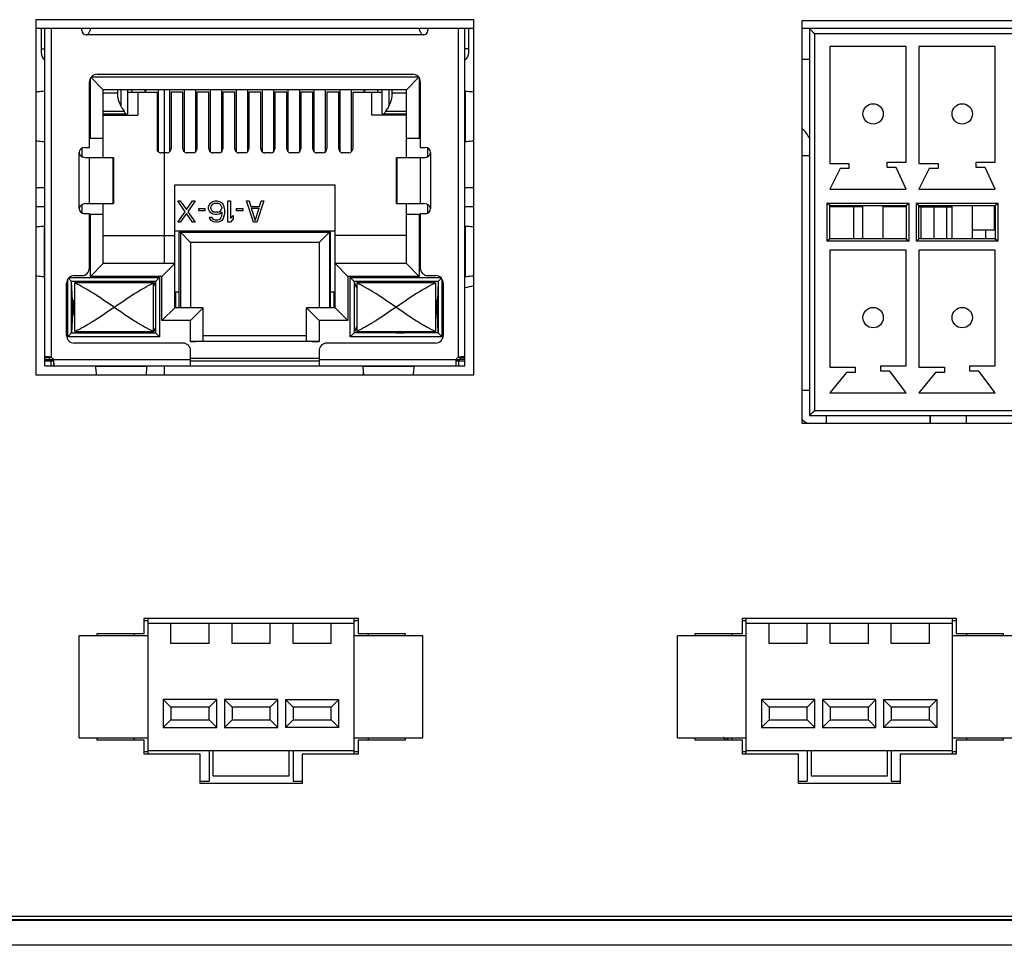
# Model space of a CAD drawing. Header units: millimetres. Extents: x 0 to 1750, y -1720 to 477.
# Tile 296 of 317: x 705 to 743, y -117 to -81. Entities that reach past the tile are written whole.
import ezdxf

# ---------------------------------------------------------------- set-up
doc = ezdxf.new("R2010")
doc.units = ezdxf.units.MM
doc.header["$LTSCALE"] = 92.51
for name, color, linetype in [('100500223_DXF_CONTINUOUS_LINE', 7, 'CONTINUOUS'), ('100900562_DXF_CONTINUOUS_LINE', 7, 'CONTINUOUS'), ('101300545_DXF_CONTINUOUS_LINE', 7, 'CONTINUOUS'), ('101302590_DXF_CONTINUOUS_LINE', 7, 'CONTINUOUS'), ('101306627_DXF_CONTINUOUS_LINE', 7, 'CONTINUOUS'), ('DE-11-072043DXF_CONTINUOUS_LINE', 7, 'CONTINUOUS'), ('DE-11-072046DXF_CONTINUOUS_LINE', 7, 'CONTINUOUS'), ('DE-11-072552DXF_CONTINUOUS_LINE', 7, 'CONTINUOUS'), ('DE-13-001875DXF_CONTINUOUS_LINE', 7, 'CONTINUOUS'), ('LIGHTING_CONDXF_CONTINUOUS_LINE', 7, 'CONTINUOUS'), ('MV-22142REV1DXF_CONTINUOUS_LINE', 7, 'CONTINUOUS'), ('MV-23498REV1DXF_CONTINUOUS_LINE', 7, 'CONTINUOUS')]:
    doc.layers.add(name, color=color, linetype=linetype)

msp = doc.modelspace()

# ---------------------------------------------------------------- linework, layer by layer
at = {"layer": '100500223_DXF_CONTINUOUS_LINE'}
for p, q in [((705.791, -87.505), (705.441, -87.505)), ((722.641, -87.505), (722.291, -87.505))]:
    msp.add_line(p, q, dxfattribs=at)
at = {"layer": '100900562_DXF_CONTINUOUS_LINE'}
msp.add_line((735.831, -82.474), (735.531, -82.474), dxfattribs=at)
at = {"layer": '101300545_DXF_CONTINUOUS_LINE'}
for p, q in [((735.831, -81.255), (735.831, -96.455)), ((735.831, -81.255), (736.031, -81.455)), ((765.331, -81.255), (735.831, -81.255)), ((736.031, -81.455), (736.031, -96.255)), ((765.131, -81.455), (736.031, -81.455)), ((736.631, -81.955), (736.631, -86.555)), ((739.631, -81.955), (736.631, -81.955)), ((739.631, -86.505), (739.631, -81.955)), ((740.131, -81.955), (740.131, -86.555)), ((743.131, -81.955), (740.131, -81.955)), ((743.131, -86.505), (743.131, -81.955)), ((736.631, -86.555), (737.381, -86.555)), ((737.381, -86.555), (737.381, -86.755)), ((738.881, -86.705), (738.881, -86.505)), ((738.881, -86.505), (739.631, -86.505)), ((740.131, -86.555), (740.881, -86.555)), ((740.881, -86.555), (740.881, -86.755)), ((742.381, -86.705), (742.381, -86.505)), ((742.381, -86.505), (743.131, -86.505)), ((737.031, -86.755), (736.631, -87.555)), ((737.381, -86.755), (737.031, -86.755)), ((739.231, -86.705), (738.881, -86.705)), ((739.631, -87.555), (739.231, -86.705)), ((740.531, -86.755), (740.131, -87.555)), ((740.881, -86.755), (740.531, -86.755)), ((742.731, -86.705), (742.381, -86.705)), ((743.131, -87.555), (742.731, -86.705)), ((736.631, -87.555), (739.631, -87.555)), ((740.131, -87.555), (743.131, -87.555)), ((736.531, -89.605), (736.531, -88.105)), ((736.631, -88.205), (736.531, -88.105)), ((736.531, -88.105), (739.731, -88.105)), ((739.631, -88.205), (739.731, -88.105)), ((739.731, -88.105), (739.731, -89.605)), ((740.031, -89.605), (740.031, -88.105)), ((740.131, -88.205), (740.031, -88.105)), ((740.031, -88.105), (743.231, -88.105)), ((743.131, -88.205), (743.231, -88.105)), ((743.231, -88.105), (743.231, -89.605)), ((736.631, -89.505), (736.631, -88.205)), ((736.631, -88.205), (739.631, -88.205)), ((737.931, -89.505), (737.931, -88.205)), ((738.731, -89.505), (738.731, -88.205)), ((739.631, -88.205), (739.631, -89.505)), ((740.131, -89.505), (740.131, -88.205)), ((740.131, -88.205), (743.131, -88.205)), ((741.431, -89.505), (741.431, -88.205)), ((742.231, -89.505), (742.231, -88.205)), ((743.131, -88.205), (743.131, -89.505)), ((736.631, -89.505), (736.531, -89.605)), ((739.731, -89.605), (736.531, -89.605)), ((739.631, -89.505), (736.631, -89.505)), ((739.631, -89.505), (739.731, -89.605)), ((740.131, -89.505), (740.031, -89.605)), ((743.231, -89.605), (740.031, -89.605)), ((743.131, -89.505), (740.131, -89.505)), ((743.131, -89.505), (743.231, -89.605)), ((736.631, -89.955), (736.631, -94.555)), ((739.631, -89.955), (736.631, -89.955)), ((739.631, -94.505), (739.631, -89.955)), ((740.131, -89.955), (740.131, -94.555)), ((743.131, -89.955), (740.131, -89.955)), ((743.131, -94.505), (743.131, -89.955)), ((736.631, -94.555), (737.631, -94.555)), ((737.281, -94.755), (736.631, -95.555)), ((737.631, -94.755), (737.281, -94.755)), ((737.631, -94.555), (737.631, -94.755)), ((738.631, -94.705), (738.631, -94.505)), ((738.631, -94.505), (739.631, -94.505)), ((738.981, -94.705), (738.631, -94.705)), ((739.631, -95.555), (738.981, -94.705)), ((740.131, -94.555), (741.131, -94.555)), ((740.781, -94.755), (740.131, -95.555)), ((741.131, -94.755), (740.781, -94.755)), ((741.131, -94.555), (741.131, -94.755)), ((742.131, -94.705), (742.131, -94.505)), ((742.131, -94.505), (743.131, -94.505)), ((742.481, -94.705), (742.131, -94.705)), ((743.131, -95.555), (742.481, -94.705)), ((736.631, -95.555), (739.631, -95.555)), ((740.131, -95.555), (743.131, -95.555)), ((735.831, -96.455), (736.031, -96.255)), ((736.031, -96.255), (765.131, -96.255)), ((735.831, -96.455), (765.331, -96.455))]:
    msp.add_line(p, q, dxfattribs=at)
for points in [[(735.831, -81.255), (735.835, -81.258), (735.842, -81.266), (735.853, -81.277), (735.867, -81.292), (735.884, -81.309)], [(735.903, -81.327), (735.923, -81.347), (735.944, -81.368)], [(735.965, -81.39), (735.987, -81.412), (736.009, -81.434), (736.031, -81.455)], [(736.574, -88.149), (736.56, -88.135), (736.545, -88.12), (736.531, -88.105)], [(736.631, -88.205), (736.628, -88.201), (736.622, -88.195), (736.612, -88.187), (736.601, -88.176), (736.588, -88.163)], [(739.631, -88.205), (739.635, -88.203), (739.641, -88.196), (739.649, -88.187), (739.66, -88.175), (739.673, -88.163)], [(739.687, -88.149), (739.701, -88.134), (739.716, -88.12), (739.731, -88.105)], [(740.074, -88.149), (740.06, -88.135), (740.045, -88.12), (740.031, -88.105)], [(740.131, -88.205), (740.128, -88.201), (740.122, -88.195), (740.112, -88.187), (740.101, -88.176), (740.088, -88.163)], [(743.131, -88.205), (743.135, -88.203), (743.141, -88.196), (743.149, -88.187), (743.16, -88.175), (743.173, -88.163)], [(743.187, -88.149), (743.201, -88.134), (743.216, -88.12), (743.231, -88.105)], [(736.574, -89.562), (736.56, -89.576), (736.546, -89.591), (736.531, -89.605)], [(736.631, -89.505), (736.627, -89.508), (736.621, -89.514), (736.612, -89.524), (736.601, -89.535), (736.588, -89.548)], [(739.631, -89.505), (739.633, -89.509), (739.639, -89.515), (739.649, -89.524), (739.661, -89.535), (739.673, -89.548)], [(739.687, -89.562), (739.702, -89.576), (739.716, -89.59), (739.731, -89.605)], [(740.074, -89.562), (740.06, -89.576), (740.046, -89.591), (740.031, -89.605)], [(740.131, -89.505), (740.127, -89.508), (740.121, -89.514), (740.112, -89.524), (740.101, -89.535), (740.088, -89.548)], [(743.131, -89.505), (743.133, -89.509), (743.139, -89.515), (743.149, -89.524), (743.161, -89.535), (743.173, -89.548)], [(743.187, -89.562), (743.202, -89.576), (743.216, -89.59), (743.231, -89.605)], [(735.965, -96.321), (735.987, -96.299), (736.009, -96.277), (736.031, -96.255)], [(735.831, -96.455), (735.833, -96.451), (735.841, -96.444), (735.853, -96.433), (735.867, -96.419), (735.884, -96.402)], [(735.903, -96.383), (735.923, -96.363), (735.944, -96.342)]]:
    msp.add_lwpolyline(points, dxfattribs=at)
for centre in [(738.331, -84.605), (741.831, -84.605), (738.331, -92.605), (741.831, -92.605)]:
    msp.add_circle(centre, 0.4, dxfattribs=at)
at = {"layer": '101302590_DXF_CONTINUOUS_LINE'}
for p, q in [((705.441, -80.905), (705.441, -94.855)), ((722.641, -80.905), (705.441, -80.905)), ((722.641, -94.855), (722.641, -80.905)), ((705.641, -81.255), (705.641, -82.047)), ((705.791, -94.505), (705.791, -81.255)), ((707.241, -81.255), (705.791, -81.255)), ((706.041, -81.255), (706.041, -94.166)), ((707.241, -81.33), (707.241, -81.255)), ((720.666, -81.505), (707.416, -81.505)), ((720.491, -81.255), (707.591, -81.255)), ((720.841, -81.255), (720.841, -81.33)), ((722.291, -81.255), (720.841, -81.255)), ((722.041, -94.166), (722.041, -81.255)), ((722.291, -94.505), (722.291, -81.255)), ((722.441, -82.047), (722.441, -81.255)), ((705.641, -82.047), (705.641, -82.197)), ((705.641, -82.047), (705.791, -82.047)), ((722.441, -82.047), (722.291, -82.047)), ((722.441, -82.197), (722.441, -82.047)), ((708.086, -83.655), (707.599, -83.168)), ((707.609, -83.155), (720.472, -83.155)), ((707.841, -83.045), (720.241, -83.045)), ((719.996, -83.655), (720.483, -83.168)), ((707.541, -85.925), (707.541, -83.345)), ((707.586, -85.555), (707.586, -83.188)), ((720.496, -83.188), (720.496, -85.555)), ((720.541, -83.345), (720.541, -85.925)), ((705.777, -83.705), (705.777, -85.705)), ((705.789, -83.705), (705.777, -83.705)), ((708.086, -86.325), (708.086, -83.655)), ((719.996, -83.655), (708.086, -83.655)), ((708.641, -83.791), (708.086, -83.791)), ((708.641, -83.655), (708.641, -83.791)), ((708.777, -83.655), (708.777, -84.295)), ((709.041, -83.655), (709.041, -84.605)), ((709.041, -83.755), (710.196, -83.755)), ((709.221, -83.755), (709.221, -83.655)), ((709.441, -83.755), (709.441, -84.655)), ((709.721, -83.655), (709.721, -83.755)), ((709.741, -83.655), (709.741, -83.755)), ((710.196, -83.755), (710.196, -85.971)), ((710.241, -83.655), (710.241, -86.088)), ((710.471, -83.655), (710.471, -90.485)), ((710.701, -86.088), (710.701, -83.655)), ((710.746, -83.755), (710.746, -85.971)), ((711.216, -83.755), (710.746, -83.755)), ((711.216, -85.971), (711.216, -83.755)), ((711.261, -83.655), (711.261, -86.088)), ((711.721, -86.088), (711.721, -83.655)), ((711.766, -83.755), (711.766, -85.971)), ((712.236, -83.755), (711.766, -83.755)), ((712.236, -85.971), (712.236, -83.755)), ((712.281, -83.655), (712.281, -86.088)), ((712.741, -86.088), (712.741, -83.655)), ((712.786, -83.755), (712.786, -85.971)), ((713.256, -83.755), (712.786, -83.755)), ((713.256, -85.971), (713.256, -83.755)), ((713.301, -83.655), (713.301, -86.088)), ((713.761, -86.088), (713.761, -83.655)), ((713.806, -83.755), (713.806, -85.971)), ((714.276, -83.755), (713.806, -83.755)), ((714.276, -85.971), (714.276, -83.755)), ((714.321, -83.655), (714.321, -86.088)), ((714.781, -86.088), (714.781, -83.655)), ((714.826, -83.755), (714.826, -85.971)), ((715.296, -83.755), (714.826, -83.755)), ((715.296, -85.971), (715.296, -83.755)), ((715.341, -83.655), (715.341, -86.088)), ((715.801, -86.088), (715.801, -83.655)), ((715.846, -83.755), (715.846, -85.971)), ((716.316, -83.755), (715.846, -83.755)), ((716.316, -85.971), (716.316, -83.755)), ((716.361, -83.655), (716.361, -86.088)), ((716.821, -86.088), (716.821, -83.655)), ((716.866, -83.755), (716.866, -85.971)), ((717.336, -83.755), (716.866, -83.755)), ((717.336, -85.971), (717.336, -83.755)), ((717.381, -83.655), (717.381, -86.088)), ((717.841, -86.088), (717.841, -83.655)), ((717.886, -83.755), (717.886, -85.971)), ((717.886, -83.755), (719.041, -83.755)), ((718.341, -83.755), (718.341, -83.655)), ((718.361, -83.755), (718.361, -83.655)), ((718.641, -84.655), (718.641, -83.755)), ((718.861, -83.655), (718.861, -83.755)), ((719.041, -84.605), (719.041, -83.655)), ((719.304, -83.655), (719.304, -84.295)), ((719.441, -83.791), (719.441, -83.655)), ((719.996, -83.791), (719.441, -83.791)), ((719.996, -86.325), (719.996, -83.655)), ((722.304, -83.705), (722.293, -83.705)), ((722.304, -83.705), (722.304, -85.705)), ((708.086, -84.498), (708.902, -84.498)), ((708.086, -84.605), (709.041, -84.605)), ((708.086, -84.655), (709.441, -84.655)), ((708.841, -84.605), (708.841, -84.655)), ((719.996, -84.655), (718.641, -84.655)), ((719.041, -84.605), (719.996, -84.605)), ((719.179, -84.498), (719.996, -84.498)), ((719.241, -84.655), (719.241, -84.605)), ((705.777, -85.705), (705.789, -85.705)), ((707.541, -85.555), (708.086, -85.555)), ((719.996, -85.555), (720.541, -85.555)), ((722.293, -85.705), (722.304, -85.705)), ((707.141, -88.325), (707.141, -86.125)), ((707.261, -86.285), (707.261, -85.942)), ((707.341, -85.925), (707.541, -85.925)), ((710.596, -86.135), (710.346, -86.135)), ((711.616, -86.135), (711.366, -86.135)), ((712.636, -86.135), (712.386, -86.135)), ((713.656, -86.135), (713.406, -86.135)), ((714.676, -86.135), (714.426, -86.135)), ((715.696, -86.135), (715.446, -86.135)), ((716.716, -86.135), (716.466, -86.135)), ((717.736, -86.135), (717.486, -86.135)), ((720.541, -85.925), (720.741, -85.925)), ((720.821, -85.942), (720.821, -86.285)), ((720.941, -86.125), (720.941, -88.325)), ((707.541, -86.325), (707.416, -86.325)), ((707.541, -88.125), (707.541, -86.325)), ((708.481, -86.325), (707.543, -86.325)), ((708.469, -88.125), (708.469, -86.325)), ((708.474, -88.125), (708.474, -86.325)), ((708.481, -86.325), (708.481, -88.125)), ((719.601, -88.125), (719.601, -86.325)), ((720.539, -86.325), (719.601, -86.325)), ((719.608, -86.325), (719.608, -88.125)), ((719.613, -86.325), (719.613, -88.125)), ((720.541, -86.325), (720.541, -88.125)), ((720.666, -86.325), (720.541, -86.325)), ((710.891, -92.215), (710.891, -87.385)), ((710.891, -87.385), (717.191, -87.385)), ((717.191, -92.215), (717.191, -87.385)), ((707.261, -88.508), (707.261, -88.165)), ((707.416, -88.125), (707.541, -88.125)), ((707.543, -88.125), (708.481, -88.125)), ((708.086, -90.485), (708.086, -88.125)), ((711.302, -88.449), (711.008, -88.025)), ((711.008, -88.025), (711.112, -88.025)), ((711.112, -88.025), (711.354, -88.361)), ((711.354, -88.361), (711.596, -88.025)), ((711.7, -88.025), (711.406, -88.449)), ((711.596, -88.025), (711.7, -88.025)), ((712.219, -88.255), (712.253, -88.167)), ((712.253, -88.167), (712.305, -88.096)), ((712.305, -88.096), (712.392, -88.043)), ((712.357, -88.167), (712.323, -88.219)), ((712.409, -88.131), (712.357, -88.167)), ((712.392, -88.043), (712.478, -88.025)), ((712.461, -88.114), (712.409, -88.131)), ((712.461, -88.114), (712.582, -88.114)), ((712.478, -88.025), (712.565, -88.025)), ((712.565, -88.025), (712.651, -88.043)), ((712.634, -88.131), (712.582, -88.114)), ((712.686, -88.167), (712.634, -88.131)), ((712.651, -88.043), (712.738, -88.096)), ((712.72, -88.219), (712.686, -88.167)), ((712.738, -88.096), (712.789, -88.167)), ((712.789, -88.167), (712.824, -88.255)), ((712.98, -88.855), (712.98, -88.025)), ((712.98, -88.025), (713.083, -88.025)), ((713.083, -88.025), (713.083, -88.714)), ((713.983, -88.855), (713.706, -88.025)), ((713.706, -88.025), (713.81, -88.025)), ((713.81, -88.025), (713.879, -88.237)), ((714.398, -88.025), (714.121, -88.855)), ((714.225, -88.237), (714.294, -88.025)), ((714.294, -88.025), (714.398, -88.025)), ((719.601, -88.125), (720.539, -88.125)), ((719.996, -90.485), (719.996, -88.125)), ((720.541, -88.125), (720.666, -88.125)), ((720.821, -88.165), (720.821, -88.508)), ((707.541, -88.525), (707.341, -88.525)), ((707.541, -90.655), (707.541, -88.525)), ((708.086, -88.555), (707.541, -88.555)), ((707.586, -90.985), (707.586, -88.555)), ((711.008, -88.855), (711.302, -88.449)), ((711.354, -88.52), (711.112, -88.855)), ((711.596, -88.855), (711.354, -88.52)), ((711.406, -88.449), (711.7, -88.855)), ((711.838, -88.414), (711.838, -88.325)), ((711.838, -88.325), (712.08, -88.325)), ((712.08, -88.414), (711.838, -88.414)), ((712.08, -88.325), (712.08, -88.414)), ((712.219, -88.343), (712.219, -88.255)), ((712.253, -88.431), (712.219, -88.343)), ((712.305, -88.484), (712.253, -88.431)), ((712.323, -88.219), (712.305, -88.272)), ((712.305, -88.325), (712.305, -88.272)), ((712.305, -88.325), (712.323, -88.378)), ((712.392, -88.537), (712.305, -88.484)), ((712.323, -88.378), (712.357, -88.414)), ((712.357, -88.414), (712.409, -88.449)), ((712.478, -88.555), (712.392, -88.537)), ((712.409, -88.449), (712.461, -88.467)), ((712.582, -88.467), (712.461, -88.467)), ((712.565, -88.555), (712.478, -88.555)), ((712.651, -88.537), (712.565, -88.555)), ((712.582, -88.467), (712.634, -88.449)), ((712.634, -88.449), (712.686, -88.414)), ((712.755, -88.467), (712.651, -88.537)), ((712.686, -88.414), (712.72, -88.378)), ((712.738, -88.272), (712.72, -88.219)), ((712.72, -88.378), (712.738, -88.325)), ((712.738, -88.272), (712.738, -88.325)), ((712.738, -88.608), (712.755, -88.502)), ((712.755, -88.502), (712.755, -88.467)), ((712.824, -88.255), (712.841, -88.378)), ((712.841, -88.502), (712.824, -88.626)), ((712.841, -88.378), (712.841, -88.502)), ((713.325, -88.414), (713.325, -88.325)), ((713.325, -88.325), (713.568, -88.325)), ((713.568, -88.414), (713.325, -88.414)), ((713.568, -88.325), (713.568, -88.414)), ((713.879, -88.237), (714.225, -88.237)), ((713.896, -88.308), (714.052, -88.785)), ((713.896, -88.308), (714.207, -88.308)), ((714.052, -88.785), (714.207, -88.308)), ((720.541, -88.555), (719.996, -88.555)), ((720.496, -88.555), (720.496, -90.985)), ((720.541, -88.525), (720.541, -90.655)), ((720.741, -88.525), (720.541, -88.525)), ((711.112, -88.855), (711.008, -88.855)), ((711.7, -88.855), (711.596, -88.855)), ((712.271, -88.714), (712.253, -88.661)), ((712.253, -88.661), (712.34, -88.661)), ((712.323, -88.785), (712.271, -88.714)), ((712.409, -88.838), (712.323, -88.785)), ((712.34, -88.661), (712.374, -88.714)), ((712.374, -88.714), (712.426, -88.749)), ((712.495, -88.855), (712.409, -88.838)), ((712.426, -88.749), (712.478, -88.767)), ((712.478, -88.767), (712.582, -88.767)), ((712.565, -88.855), (712.495, -88.855)), ((712.651, -88.838), (712.565, -88.855)), ((712.582, -88.767), (712.634, -88.749)), ((712.634, -88.749), (712.686, -88.714)), ((712.738, -88.785), (712.651, -88.838)), ((712.686, -88.714), (712.72, -88.661)), ((712.72, -88.661), (712.738, -88.608)), ((712.789, -88.714), (712.738, -88.785)), ((712.824, -88.626), (712.789, -88.714)), ((713.083, -88.855), (712.98, -88.855)), ((713.083, -88.714), (713.187, -88.59)), ((713.187, -88.732), (713.083, -88.855)), ((713.187, -88.59), (713.187, -88.732)), ((714.121, -88.855), (713.983, -88.855)), ((705.777, -91.005), (705.777, -89.005)), ((705.789, -89.005), (705.777, -89.005)), ((717.191, -89.205), (710.891, -89.205)), ((711.071, -92.215), (711.071, -89.255)), ((711.071, -89.255), (717.011, -89.255)), ((711.116, -89.255), (711.116, -92.215)), ((711.516, -89.655), (711.116, -89.255)), ((711.166, -89.205), (711.166, -89.255)), ((716.966, -89.255), (716.566, -89.655)), ((716.916, -89.205), (716.916, -89.255)), ((716.966, -89.255), (716.966, -92.215)), ((717.011, -92.215), (717.011, -89.255)), ((722.304, -89.005), (722.293, -89.005)), ((722.304, -89.005), (722.304, -91.005)), ((708.086, -89.385), (710.891, -89.385)), ((711.516, -89.655), (711.516, -92.215)), ((716.566, -89.655), (711.516, -89.655)), ((716.566, -89.655), (716.566, -92.215)), ((719.996, -89.385), (717.191, -89.385)), ((708.086, -90.485), (707.586, -90.985)), ((710.891, -90.485), (708.086, -90.485)), ((710.891, -90.485), (710.391, -90.985)), ((717.191, -90.485), (717.691, -90.985)), ((719.996, -90.485), (717.191, -90.485)), ((719.996, -90.485), (720.496, -90.985)), ((705.777, -91.005), (705.789, -91.005)), ((706.641, -93.305), (706.641, -91.255)), ((706.691, -93.355), (706.691, -91.09)), ((706.841, -91.185), (706.714, -91.059)), ((706.737, -91.035), (710.291, -91.035)), ((706.871, -91.916), (706.841, -91.185)), ((706.841, -93.205), (706.841, -91.185)), ((710.141, -91.185), (706.841, -91.185)), ((706.941, -90.955), (707.241, -90.955)), ((706.961, -93.145), (706.961, -91.245)), ((710.061, -91.245), (706.961, -91.245)), ((710.391, -90.985), (707.586, -90.985)), ((707.926, -91.228), (707.918, -91.245)), ((707.926, -91.228), (707.926, -91.245)), ((708.725, -91.228), (708.725, -91.245)), ((708.725, -91.228), (708.733, -91.245)), ((710.061, -91.393), (710.141, -91.185)), ((710.061, -93.145), (710.061, -91.245)), ((710.291, -91.035), (710.141, -91.185)), ((710.141, -91.185), (710.141, -93.205)), ((710.291, -91.035), (710.291, -93.355)), ((710.391, -92.715), (710.391, -90.985)), ((717.691, -90.985), (717.691, -92.715)), ((720.496, -90.985), (717.691, -90.985)), ((717.791, -93.355), (717.791, -91.035)), ((717.941, -91.185), (717.791, -91.035)), ((717.791, -91.035), (721.344, -91.035)), ((717.941, -91.185), (717.941, -93.205)), ((718.041, -91.445), (717.941, -91.185)), ((721.241, -91.185), (717.941, -91.185)), ((718.041, -91.245), (718.041, -93.145)), ((721.141, -91.245), (718.041, -91.245)), ((719.356, -91.228), (719.348, -91.245)), ((719.356, -91.245), (719.356, -91.228)), ((720.155, -91.228), (720.155, -91.245)), ((720.163, -91.245), (720.155, -91.228)), ((720.841, -90.955), (721.141, -90.955)), ((721.141, -91.245), (721.141, -93.145)), ((721.241, -91.185), (721.21, -91.916)), ((721.241, -91.185), (721.367, -91.059)), ((721.241, -91.185), (721.241, -93.205)), ((721.391, -91.09), (721.391, -93.355)), ((721.441, -91.255), (721.441, -93.305)), ((722.293, -91.005), (722.304, -91.005)), ((711.071, -91.605), (710.891, -91.605)), ((710.941, -92.215), (710.941, -91.605)), ((717.191, -91.605), (717.011, -91.605)), ((717.141, -91.605), (717.141, -92.215)), ((706.871, -91.916), (706.961, -91.916)), ((706.871, -91.92), (706.961, -91.92)), ((706.881, -91.92), (706.881, -92.47)), ((706.931, -91.92), (706.931, -92.455)), ((706.961, -91.955), (706.931, -91.955)), ((721.21, -91.916), (721.141, -91.916)), ((721.21, -91.92), (721.141, -91.92)), ((721.151, -91.955), (721.142, -91.955)), ((721.151, -92.455), (721.151, -91.92)), ((721.201, -92.47), (721.201, -91.92)), ((710.891, -92.215), (710.391, -92.715)), ((712.011, -92.215), (710.891, -92.215)), ((712.011, -92.215), (711.511, -92.715)), ((712.011, -93.502), (712.011, -92.215)), ((716.071, -93.502), (716.071, -92.215)), ((716.071, -92.215), (716.571, -92.715)), ((717.191, -92.215), (716.071, -92.215)), ((717.191, -92.215), (717.691, -92.715)), ((706.871, -92.474), (706.841, -93.205)), ((706.961, -92.47), (706.871, -92.47)), ((706.871, -92.474), (706.961, -92.474)), ((706.931, -92.455), (706.961, -92.455)), ((711.511, -92.715), (710.391, -92.715)), ((711.511, -93.546), (711.511, -92.715)), ((716.571, -92.715), (716.571, -93.546)), ((717.691, -92.715), (716.571, -92.715)), ((721.142, -92.455), (721.151, -92.455)), ((721.21, -92.47), (721.142, -92.47)), ((721.21, -92.474), (721.142, -92.474)), ((721.241, -93.205), (721.21, -92.474)), ((706.841, -93.205), (706.691, -93.355)), ((706.841, -93.205), (710.141, -93.205)), ((706.961, -93.145), (710.061, -93.145)), ((707.918, -93.145), (707.926, -93.162)), ((707.926, -93.145), (707.926, -93.162)), ((708.733, -93.145), (708.725, -93.162)), ((708.725, -93.145), (708.725, -93.162)), ((710.061, -92.997), (710.141, -93.205)), ((710.141, -93.205), (710.291, -93.355)), ((717.791, -93.355), (717.941, -93.205)), ((718.041, -92.945), (717.941, -93.205)), ((721.241, -93.205), (717.941, -93.205)), ((718.041, -93.145), (721.141, -93.145)), ((719.356, -93.162), (719.348, -93.145)), ((719.356, -93.162), (719.356, -93.145)), ((720.163, -93.145), (720.155, -93.162)), ((720.155, -93.145), (720.155, -93.162)), ((721.391, -93.355), (721.241, -93.205)), ((710.291, -93.355), (706.691, -93.355)), ((711.216, -93.605), (706.941, -93.605)), ((716.571, -93.546), (711.511, -93.546)), ((712.011, -93.305), (716.071, -93.305)), ((721.141, -93.605), (716.866, -93.605)), ((721.391, -93.355), (717.791, -93.355)), ((711.516, -94.505), (711.516, -93.905)), ((716.566, -93.905), (716.566, -94.505)), ((705.791, -94.166), (705.991, -94.166)), ((705.791, -94.255), (705.991, -94.255)), ((705.791, -94.305), (706.14, -94.305)), ((705.991, -94.255), (705.991, -94.156)), ((705.991, -94.255), (711.516, -94.255)), ((706.041, -94.505), (706.041, -94.305)), ((706.13, -94.305), (706.13, -94.505)), ((716.566, -94.205), (711.516, -94.205)), ((711.516, -94.305), (716.566, -94.305)), ((716.566, -94.255), (722.091, -94.255)), ((721.941, -94.305), (722.291, -94.305)), ((721.951, -94.505), (721.951, -94.305)), ((722.041, -94.305), (722.041, -94.505)), ((722.091, -94.156), (722.091, -94.255)), ((722.091, -94.166), (722.291, -94.166)), ((722.291, -94.255), (722.091, -94.255)), ((705.791, -94.505), (722.291, -94.505)), ((707.791, -94.507), (707.791, -94.519)), ((709.791, -94.519), (707.791, -94.519)), ((709.791, -94.519), (709.791, -94.507)), ((710.471, -94.505), (710.471, -94.855)), ((718.291, -94.519), (718.291, -94.507)), ((720.291, -94.519), (718.291, -94.519)), ((720.291, -94.519), (720.291, -94.507)), ((705.441, -94.855), (722.641, -94.855))]:
    msp.add_line(p, q, dxfattribs=at)
for centre, radius, start, end in [((707.416, -81.33), 0.175, 180, 270), ((720.666, -81.33), 0.175, 270, 0), ((705.991, -82.197), 0.35, 180, 235.1501), ((722.091, -82.197), 0.35, 304.8499, 0), ((707.841, -83.345), 0.3, 90, 180), ((720.241, -83.345), 0.3, 0, 90), ((707.341, -86.125), 0.2, 90, 180), ((720.741, -86.125), 0.2, 0, 90), ((707.341, -88.325), 0.2, 180, 270), ((720.741, -88.325), 0.2, 270, 0), ((707.241, -90.655), 0.3, 270, 0), ((720.841, -90.655), 0.3, 180, 270), ((706.941, -91.255), 0.3, 90, 180), ((721.141, -91.255), 0.3, 0, 90), ((706.941, -93.305), 0.3, 180, 270), ((711.216, -93.905), 0.3, 0, 90), ((716.866, -93.905), 0.3, 90, 180), ((721.141, -93.305), 0.3, 270, 0), ((705.857, -94.979), 0.834, 77.2799, 80.7813), ((705.951, -94.344), 0.2, 26.5097, 63.4903), ((705.318, -94.439), 0.833, 9.2858, 12.7227), ((722.764, -94.439), 0.834, 167.2799, 170.7813), ((722.13, -94.344), 0.2, 116.5097, 153.4903), ((722.224, -94.978), 0.833, 99.2858, 102.7227)]:
    msp.add_arc(centre, radius, start, end, dxfattribs=at)
for centre, major_axis, ratio, start_param, end_param in [((709.641, -83.791), (0, 1), 1, -4.712389, -4.183967), ((718.441, -83.791), (1, 0), 1, -0.528422, 0), ((708.141, -84.978), (0.636, 0.636), 1, -0.358319, -0.222994), ((719.941, -84.978), (0.636, 0.636), 1, 1.793791, 1.929116), ((710.346, -85.971), (0, 0.164), 0.913545, 1.570796, 3.141593), ((710.596, -85.971), (0, 0.164), 0.913545, 3.141593, 4.712389), ((711.366, -85.971), (0, 0.164), 0.913545, 1.570796, 3.141593), ((711.616, -85.971), (0, 0.164), 0.913545, 3.141593, 4.712389), ((712.386, -85.971), (0, 0.164), 0.913545, 1.570796, 3.141593), ((712.636, -85.971), (0, 0.164), 0.913545, 3.141593, 4.712389), ((713.406, -85.971), (0, 0.164), 0.913545, 1.570796, 3.141593), ((713.656, -85.971), (0, 0.164), 0.913545, 3.141593, 4.712389), ((714.426, -85.971), (0, 0.164), 0.913545, 1.570796, 3.141593), ((714.676, -85.971), (0, 0.164), 0.913545, 3.141593, 4.712389), ((715.446, -85.971), (0, 0.164), 0.913545, 1.570796, 3.141593), ((715.696, -85.971), (0, 0.164), 0.913545, 3.141593, 4.712389), ((716.466, -85.971), (0, 0.164), 0.913545, 1.570796, 3.141593), ((716.716, -85.971), (0, 0.164), 0.913545, 3.141593, 4.712389), ((717.486, -85.971), (0, 0.164), 0.913545, 1.570796, 3.141593), ((717.736, -85.971), (0, 0.164), 0.913545, 3.141593, 4.712389), ((708.326, -91.23), (0.4, 0), 0.113077, 6.337994, 9.369969), ((719.756, -91.23), (0.4, 0), 0.113077, 0.054809, 3.086784), ((706.871, -91.32), (0, 0.6), 0.004706, -3.254191, -3.141593), ((721.21, -91.32), (0, 0.6), 0.004706, -3.141593, -3.028994), ((706.871, -93.07), (0, 0.6), 0.004706, 0, 0.112599), ((721.21, -93.07), (0, 0.6), 0.004706, -0.112599, 0), ((708.326, -93.16), (0.4, 0), 0.113077, -3.086784, -0.054809), ((719.756, -93.16), (0.4, 0), 0.113077, -3.086784, -0.054809), ((711.511, -93.502), (0.5, 0), 0.087489, -1.570796, 0), ((716.571, -93.502), (0.5, 0), 0.087489, -3.141593, -1.570796)]:
    msp.add_ellipse(centre, major_axis=major_axis, ratio=ratio, start_param=start_param, end_param=end_param, dxfattribs=at)
for points, knots in [([(707.416, -81.505), (707.434, -81.505), (707.472, -81.49), (707.509, -81.449), (707.537, -81.403), (707.557, -81.358), (707.572, -81.319), (707.582, -81.288), (707.587, -81.268), (707.591, -81.258), (707.591, -81.255)], [0, 0, 0, 0, 0.173996, 0.348675, 0.517666, 0.672668, 0.805234, 0.907657, 0.973873, 1, 1, 1, 1]), ([(720.491, -81.255), (720.491, -81.258), (720.494, -81.268), (720.499, -81.288), (720.509, -81.319), (720.524, -81.358), (720.544, -81.403), (720.572, -81.449), (720.61, -81.49), (720.647, -81.505), (720.666, -81.505)], [0, 0, 0, 0, 0.026115, 0.092322, 0.194741, 0.327308, 0.482313, 0.651311, 0.825997, 1, 1, 1, 1]), ([(705.438, -83.737), (705.464, -83.735), (705.577, -83.723), (705.69, -83.713), (705.777, -83.705)], [0, 0, 0, 0, 0.229897, 1, 1, 1, 1]), ([(722.304, -83.705), (722.335, -83.708), (722.448, -83.718), (722.56, -83.728), (722.643, -83.737)], [0, 0, 0, 0, 0.270003, 1, 1, 1, 1]), ([(708.777, -84.295), (708.788, -84.313), (708.828, -84.382), (708.871, -84.449), (708.902, -84.498)], [0, 0, 0, 0, 0.263822, 1, 1, 1, 1]), ([(719.304, -84.295), (719.294, -84.313), (719.253, -84.382), (719.21, -84.449), (719.179, -84.498)], [0, 0, 0, 0, 0.263839, 1, 1, 1, 1]), ([(705.777, -85.705), (705.747, -85.703), (705.634, -85.693), (705.521, -85.682), (705.438, -85.673)], [0, 0, 0, 0, 0.270011, 1, 1, 1, 1]), ([(722.643, -85.673), (722.617, -85.676), (722.504, -85.688), (722.391, -85.698), (722.304, -85.705)], [0, 0, 0, 0, 0.229906, 1, 1, 1, 1]), ([(707.141, -86.125), (707.141, -86.16), (707.172, -86.229), (707.23, -86.27), (707.261, -86.285)], [0, 0, 0, 0, 0.500091, 1, 1, 1, 1]), ([(720.821, -86.285), (720.851, -86.27), (720.91, -86.229), (720.941, -86.16), (720.941, -86.125)], [0, 0, 0, 0, 0.499911, 1, 1, 1, 1]), ([(707.261, -86.285), (707.274, -86.292), (707.323, -86.314), (707.377, -86.325), (707.416, -86.325)], [0, 0, 0, 0, 0.27501, 1, 1, 1, 1]), ([(720.666, -86.325), (720.677, -86.325), (720.731, -86.321), (720.784, -86.305), (720.821, -86.285)], [0, 0, 0, 0, 0.222652, 1, 1, 1, 1]), ([(707.261, -88.165), (707.23, -88.181), (707.172, -88.221), (707.141, -88.291), (707.141, -88.325)], [0, 0, 0, 0, 0.499911, 1, 1, 1, 1]), ([(707.416, -88.125), (707.404, -88.125), (707.35, -88.129), (707.298, -88.146), (707.261, -88.165)], [0, 0, 0, 0, 0.222652, 1, 1, 1, 1]), ([(720.821, -88.165), (720.808, -88.158), (720.758, -88.137), (720.704, -88.125), (720.666, -88.125)], [0, 0, 0, 0, 0.27501, 1, 1, 1, 1]), ([(720.941, -88.325), (720.941, -88.291), (720.91, -88.221), (720.851, -88.181), (720.821, -88.165)], [0, 0, 0, 0, 0.500091, 1, 1, 1, 1]), ([(705.438, -89.037), (705.464, -89.035), (705.577, -89.023), (705.69, -89.013), (705.777, -89.005)], [0, 0, 0, 0, 0.229897, 1, 1, 1, 1]), ([(722.304, -89.005), (722.335, -89.008), (722.448, -89.018), (722.56, -89.028), (722.643, -89.037)], [0, 0, 0, 0, 0.270003, 1, 1, 1, 1]), ([(705.777, -91.005), (705.747, -91.003), (705.634, -90.993), (705.521, -90.982), (705.438, -90.973)], [0, 0, 0, 0, 0.270011, 1, 1, 1, 1]), ([(708.511, -92.195), (708.245, -92.016), (707.855, -91.751), (707.338, -91.433), (707.085, -91.299), (706.961, -91.245)], [0, 0, 0, 0, 0.528963, 0.776821, 1, 1, 1, 1]), ([(708.511, -92.195), (708.776, -92.016), (709.166, -91.751), (709.683, -91.433), (709.936, -91.299), (710.061, -91.245)], [0, 0, 0, 0, 0.528963, 0.776821, 1, 1, 1, 1]), ([(719.591, -92.195), (719.325, -92.016), (718.935, -91.751), (718.418, -91.433), (718.165, -91.299), (718.041, -91.245)], [0, 0, 0, 0, 0.528963, 0.776821, 1, 1, 1, 1]), ([(721.141, -91.245), (721.016, -91.299), (720.763, -91.433), (720.246, -91.751), (719.856, -92.016), (719.591, -92.195)], [0, 0, 0, 0, 0.223179, 0.471037, 1, 1, 1, 1]), ([(722.643, -90.973), (722.617, -90.976), (722.504, -90.988), (722.391, -90.998), (722.304, -91.005)], [0, 0, 0, 0, 0.229906, 1, 1, 1, 1]), ([(706.961, -93.145), (707.085, -93.091), (707.338, -92.957), (707.855, -92.64), (708.245, -92.375), (708.511, -92.195)], [0, 0, 0, 0, 0.223179, 0.471037, 1, 1, 1, 1]), ([(708.511, -92.195), (708.776, -92.375), (709.166, -92.64), (709.683, -92.957), (709.936, -93.091), (710.061, -93.145)], [0, 0, 0, 0, 0.528963, 0.776821, 1, 1, 1, 1]), ([(719.591, -92.195), (719.325, -92.375), (718.935, -92.64), (718.418, -92.957), (718.165, -93.091), (718.041, -93.145)], [0, 0, 0, 0, 0.528963, 0.776821, 1, 1, 1, 1]), ([(719.591, -92.195), (719.856, -92.375), (720.246, -92.64), (720.763, -92.957), (721.016, -93.091), (721.141, -93.145)], [0, 0, 0, 0, 0.528963, 0.776821, 1, 1, 1, 1]), ([(705.864, -94.144), (705.853, -94.144), (705.835, -94.145), (705.81, -94.148), (705.791, -94.157), (705.791, -94.166)], [0, 0, 0, 0, 0.394468, 0.689619, 1, 1, 1, 1]), ([(705.991, -94.156), (705.979, -94.154), (705.937, -94.148), (705.895, -94.144), (705.864, -94.144)], [0, 0, 0, 0, 0.277306, 1, 1, 1, 1]), ([(706.151, -94.432), (706.151, -94.423), (706.15, -94.38), (706.145, -94.337), (706.14, -94.304)], [0, 0, 0, 0, 0.217462, 1, 1, 1, 1]), ([(721.941, -94.305), (721.939, -94.317), (721.933, -94.359), (721.93, -94.401), (721.93, -94.432)], [0, 0, 0, 0, 0.277306, 1, 1, 1, 1]), ([(722.217, -94.144), (722.208, -94.144), (722.165, -94.146), (722.123, -94.151), (722.09, -94.156)], [0, 0, 0, 0, 0.217462, 1, 1, 1, 1]), ([(722.291, -94.166), (722.291, -94.157), (722.271, -94.148), (722.247, -94.145), (722.228, -94.144), (722.217, -94.144)], [0, 0, 0, 0, 0.31038, 0.605539, 1, 1, 1, 1]), ([(706.13, -94.505), (706.139, -94.505), (706.148, -94.486), (706.15, -94.461), (706.151, -94.442), (706.151, -94.432)], [0, 0, 0, 0, 0.31038, 0.605539, 1, 1, 1, 1]), ([(707.823, -94.857), (707.82, -94.831), (707.808, -94.719), (707.798, -94.606), (707.791, -94.519)], [0, 0, 0, 0, 0.229901, 1, 1, 1, 1]), ([(709.791, -94.519), (709.788, -94.549), (709.778, -94.662), (709.767, -94.775), (709.759, -94.857)], [0, 0, 0, 0, 0.270007, 1, 1, 1, 1]), ([(718.323, -94.857), (718.32, -94.831), (718.308, -94.719), (718.298, -94.606), (718.291, -94.519)], [0, 0, 0, 0, 0.229901, 1, 1, 1, 1]), ([(720.291, -94.519), (720.288, -94.55), (720.278, -94.662), (720.267, -94.775), (720.259, -94.857)], [0, 0, 0, 0, 0.269995, 1, 1, 1, 1]), ([(721.93, -94.432), (721.93, -94.442), (721.931, -94.461), (721.933, -94.486), (721.943, -94.505), (721.951, -94.505)], [0, 0, 0, 0, 0.394468, 0.689619, 1, 1, 1, 1])]:
    msp.add_open_spline(points, degree=3, knots=knots, dxfattribs=at)
at = {"layer": '101306627_DXF_CONTINUOUS_LINE'}
for p, q in [((743.102, -89.155), (743.102, -88.205)), ((742.231, -89.155), (743.131, -89.155))]:
    msp.add_line(p, q, dxfattribs=at)
at = {"layer": 'DE-11-072043DXF_CONTINUOUS_LINE'}
for p, q in [((705.441, -80.905), (705.441, -94.855)), ((722.641, -80.905), (705.441, -80.905)), ((722.641, -94.855), (722.641, -80.905)), ((735.531, -80.955), (735.531, -96.755)), ((825.631, -80.955), (735.531, -80.955)), ((705.441, -94.855), (722.641, -94.855)), ((735.531, -96.755), (825.631, -96.755)), ((709.693, -105.005), (709.693, -104.405)), ((709.693, -104.405), (718.093, -104.405)), ((718.093, -104.405), (718.093, -105.005)), ((733.193, -105.005), (733.193, -104.405)), ((733.193, -104.405), (741.593, -104.405)), ((741.593, -104.405), (741.593, -105.005)), ((707.843, -105.105), (707.843, -105.005)), ((707.843, -105.005), (709.693, -105.005)), ((718.093, -105.005), (719.943, -105.005)), ((719.943, -105.005), (719.943, -105.105)), ((731.343, -105.105), (731.343, -105.005)), ((731.343, -105.005), (733.193, -105.005)), ((741.593, -105.005), (743.443, -105.005)), ((743.443, -105.005), (743.443, -105.105)), ((707.843, -109.205), (707.843, -109.105)), ((709.693, -109.205), (707.843, -109.205)), ((709.693, -109.755), (709.693, -109.205)), ((718.093, -109.205), (718.093, -109.755)), ((719.943, -109.205), (718.093, -109.205)), ((719.943, -109.105), (719.943, -109.205)), ((731.343, -109.205), (731.343, -109.105)), ((733.193, -109.205), (731.343, -109.205)), ((733.193, -109.755), (733.193, -109.205)), ((741.593, -109.205), (741.593, -109.755)), ((743.443, -109.205), (741.593, -109.205)), ((743.443, -109.105), (743.443, -109.205)), ((711.893, -109.755), (709.693, -109.755)), ((711.893, -110.905), (711.893, -109.755)), ((715.893, -109.755), (715.893, -110.905)), ((718.093, -109.755), (715.893, -109.755)), ((735.393, -109.755), (733.193, -109.755)), ((735.393, -110.905), (735.393, -109.755)), ((739.393, -109.755), (739.393, -110.905)), ((741.593, -109.755), (739.393, -109.755)), ((715.893, -110.905), (711.893, -110.905)), ((739.393, -110.905), (735.393, -110.905)), ((628.883, -116.105), (831.883, -116.105))]:
    msp.add_line(p, q, dxfattribs=at)
at = {"layer": 'DE-11-072046DXF_CONTINUOUS_LINE'}
for p, q in [((705.791, -88.255), (705.441, -88.255)), ((722.641, -88.255), (722.291, -88.255)), ((737.565, -88.255), (736.631, -88.255))]:
    msp.add_line(p, q, dxfattribs=at)
for start, end in [(100.9015, 104.326), (155.5377, 156.4208)]:
    msp.add_arc((723.775, -97.255), 6, start, end, dxfattribs=at)
at = {"layer": 'DE-11-072552DXF_CONTINUOUS_LINE'}
for p, q in [((735.831, -86.255), (735.531, -86.255)), ((735.531, -95.455), (735.831, -95.455)), ((736.501, -96.755), (736.501, -96.455)), ((740.558, -96.455), (740.558, -96.755)), ((740.572, -96.455), (740.572, -96.755)), ((742.001, -96.755), (742.001, -96.455))]:
    msp.add_line(p, q, dxfattribs=at)
for centre, start, end in [((734.5, -86.255), 27.511, 46.6181), ((736.501, -95.455), 229.7061, 240.0923)]:
    msp.add_arc(centre, 1.5, start, end, dxfattribs=at)
at = {"layer": 'DE-13-001875DXF_CONTINUOUS_LINE'}
for p, q in [((831.883, -116.255), (628.883, -116.255)), ((831.883, -116.278), (628.883, -116.278)), ((831.883, -117.255), (628.883, -117.255))]:
    msp.add_line(p, q, dxfattribs=at)
msp.add_arc((730.183, -111.055), 3, 38.0872, 41.2554, dxfattribs=at)
msp.add_ellipse((730.183, -111.054), major_axis=(0, 3.086), ratio=1, start_param=-0.928124, end_param=-0.886802, dxfattribs=at)
at = {"layer": 'LIGHTING_CONDXF_CONTINUOUS_LINE'}
for p, q in [((709.843, -109.755), (709.843, -104.405)), ((717.943, -109.755), (717.943, -104.405)), ((733.343, -109.755), (733.343, -104.405)), ((741.443, -109.755), (741.443, -104.405)), ((709.693, -104.505), (709.843, -104.505)), ((709.843, -104.605), (717.943, -104.605)), ((710.743, -105.405), (710.743, -104.605)), ((712.243, -105.405), (712.243, -104.605)), ((713.143, -105.405), (713.143, -104.605)), ((714.643, -105.405), (714.643, -104.605)), ((715.543, -105.405), (715.543, -104.605)), ((717.043, -105.405), (717.043, -104.605)), ((717.943, -104.505), (718.093, -104.505)), ((733.193, -104.505), (733.343, -104.505)), ((733.343, -104.605), (741.443, -104.605)), ((734.243, -105.405), (734.243, -104.605)), ((735.743, -105.405), (735.743, -104.605)), ((736.643, -105.405), (736.643, -104.605)), ((738.143, -105.405), (738.143, -104.605)), ((739.043, -105.405), (739.043, -104.605)), ((740.543, -105.405), (740.543, -104.605)), ((741.443, -104.505), (741.593, -104.505)), ((707.143, -109.105), (707.143, -105.105)), ((709.843, -105.105), (707.143, -105.105)), ((709.293, -105.105), (709.293, -105.005)), ((720.643, -105.105), (717.943, -105.105)), ((718.493, -105.005), (718.493, -105.105)), ((720.643, -109.105), (720.643, -105.105)), ((730.643, -109.105), (730.643, -105.105)), ((733.343, -105.105), (730.643, -105.105)), ((732.793, -105.105), (732.793, -105.005)), ((744.143, -105.105), (741.443, -105.105)), ((741.993, -105.005), (741.993, -105.105)), ((712.243, -105.405), (710.743, -105.405)), ((714.643, -105.405), (713.143, -105.405)), ((717.043, -105.405), (715.543, -105.405)), ((735.743, -105.405), (734.243, -105.405)), ((738.143, -105.405), (736.643, -105.405)), ((740.543, -105.405), (739.043, -105.405)), ((710.443, -107.605), (710.443, -108.705)), ((710.443, -107.605), (710.743, -107.905)), ((712.543, -107.605), (710.443, -107.605)), ((710.743, -107.905), (710.743, -108.405)), ((712.243, -107.905), (710.743, -107.905)), ((712.543, -107.605), (712.243, -107.905)), ((712.243, -108.405), (712.243, -107.905)), ((712.543, -108.705), (712.543, -107.605)), ((712.843, -107.605), (712.843, -108.705)), ((712.843, -107.605), (713.143, -107.905)), ((714.943, -107.605), (712.843, -107.605)), ((713.143, -107.905), (713.143, -108.405)), ((714.643, -107.905), (713.143, -107.905)), ((714.943, -107.605), (714.643, -107.905)), ((714.643, -108.405), (714.643, -107.905)), ((714.943, -108.705), (714.943, -107.605)), ((715.243, -107.605), (715.243, -108.705)), ((715.243, -107.605), (715.543, -107.905)), ((715.243, -107.605), (717.343, -107.605)), ((715.543, -107.905), (715.543, -108.405)), ((717.043, -107.905), (715.543, -107.905)), ((717.343, -107.605), (717.043, -107.905)), ((717.043, -108.405), (717.043, -107.905)), ((717.343, -108.705), (717.343, -107.605)), ((733.943, -107.605), (733.943, -108.705)), ((733.943, -107.605), (734.243, -107.905)), ((736.043, -107.605), (733.943, -107.605)), ((734.243, -107.905), (734.243, -108.405)), ((735.743, -107.905), (734.243, -107.905)), ((736.043, -107.605), (735.743, -107.905)), ((735.743, -108.405), (735.743, -107.905)), ((736.043, -108.705), (736.043, -107.605)), ((736.343, -107.605), (736.343, -108.705)), ((736.343, -107.605), (736.643, -107.905)), ((738.443, -107.605), (736.343, -107.605)), ((736.643, -107.905), (736.643, -108.405)), ((738.143, -107.905), (736.643, -107.905)), ((738.443, -107.605), (738.143, -107.905)), ((738.143, -108.405), (738.143, -107.905)), ((738.443, -108.705), (738.443, -107.605)), ((738.743, -107.605), (738.743, -108.705)), ((738.743, -107.605), (739.043, -107.905)), ((738.743, -107.605), (740.843, -107.605)), ((739.043, -107.905), (739.043, -108.405)), ((740.543, -107.905), (739.043, -107.905)), ((740.843, -107.605), (740.543, -107.905)), ((740.543, -108.405), (740.543, -107.905)), ((740.843, -108.705), (740.843, -107.605)), ((710.443, -108.705), (710.743, -108.405)), ((710.743, -108.405), (712.243, -108.405)), ((712.543, -108.705), (712.243, -108.405)), ((712.843, -108.705), (713.143, -108.405)), ((713.143, -108.405), (714.643, -108.405)), ((714.943, -108.705), (714.643, -108.405)), ((715.243, -108.705), (715.543, -108.405)), ((715.543, -108.405), (717.043, -108.405)), ((717.343, -108.705), (717.043, -108.405)), ((733.943, -108.705), (734.243, -108.405)), ((734.243, -108.405), (735.743, -108.405)), ((736.043, -108.705), (735.743, -108.405)), ((736.343, -108.705), (736.643, -108.405)), ((736.643, -108.405), (738.143, -108.405)), ((738.443, -108.705), (738.143, -108.405)), ((738.743, -108.705), (739.043, -108.405)), ((739.043, -108.405), (740.543, -108.405)), ((740.843, -108.705), (740.543, -108.405)), ((710.443, -108.705), (712.543, -108.705)), ((712.843, -108.705), (714.943, -108.705)), ((717.343, -108.705), (715.243, -108.705)), ((733.943, -108.705), (736.043, -108.705)), ((736.343, -108.705), (738.443, -108.705)), ((740.843, -108.705), (738.743, -108.705)), ((707.143, -109.105), (709.843, -109.105)), ((709.293, -109.205), (709.293, -109.105)), ((717.943, -109.105), (720.643, -109.105)), ((718.493, -109.105), (718.493, -109.205)), ((730.643, -109.105), (733.343, -109.105)), ((732.793, -109.205), (732.793, -109.105)), ((741.443, -109.105), (744.143, -109.105)), ((741.993, -109.105), (741.993, -109.205)), ((709.843, -109.655), (709.693, -109.655)), ((709.843, -109.605), (717.943, -109.605)), ((712.243, -109.605), (712.243, -110.805)), ((712.393, -109.605), (712.393, -110.605)), ((715.393, -110.605), (715.393, -109.605)), ((715.543, -109.605), (715.543, -110.805)), ((718.093, -109.655), (717.943, -109.655)), ((733.343, -109.655), (733.193, -109.655)), ((733.343, -109.605), (741.443, -109.605)), ((735.743, -109.605), (735.743, -110.805)), ((735.893, -109.605), (735.893, -110.605)), ((738.893, -110.605), (738.893, -109.605)), ((739.043, -109.605), (739.043, -110.805)), ((741.593, -109.655), (741.443, -109.655)), ((712.393, -110.605), (715.393, -110.605)), ((735.893, -110.605), (738.893, -110.605)), ((711.893, -110.805), (712.243, -110.805)), ((715.543, -110.805), (715.893, -110.805)), ((735.393, -110.805), (735.743, -110.805)), ((739.043, -110.805), (739.393, -110.805))]:
    msp.add_line(p, q, dxfattribs=at)
at = {"layer": 'MV-22142REV1DXF_CONTINUOUS_LINE'}
for p, q in [((737.565, -88.255), (737.565, -89.505)), ((737.931, -88.255), (737.565, -88.255)), ((739.631, -88.255), (738.731, -88.255)), ((740.131, -88.255), (741.431, -88.255)), ((740.202, -88.255), (740.202, -89.505)), ((740.709, -88.255), (740.709, -89.505)), ((741.217, -88.255), (741.217, -89.505)), ((742.741, -89.155), (742.741, -89.505))]:
    msp.add_line(p, q, dxfattribs=at)
at = {"layer": 'MV-23498REV1DXF_CONTINUOUS_LINE'}
for p, q in [((705.791, -81.255), (705.441, -81.255)), ((707.591, -81.255), (707.241, -81.255)), ((720.841, -81.255), (720.491, -81.255)), ((722.641, -81.255), (722.291, -81.255)), ((735.831, -81.255), (735.531, -81.255))]:
    msp.add_line(p, q, dxfattribs=at)

doc.saveas('drawing.dxf')
